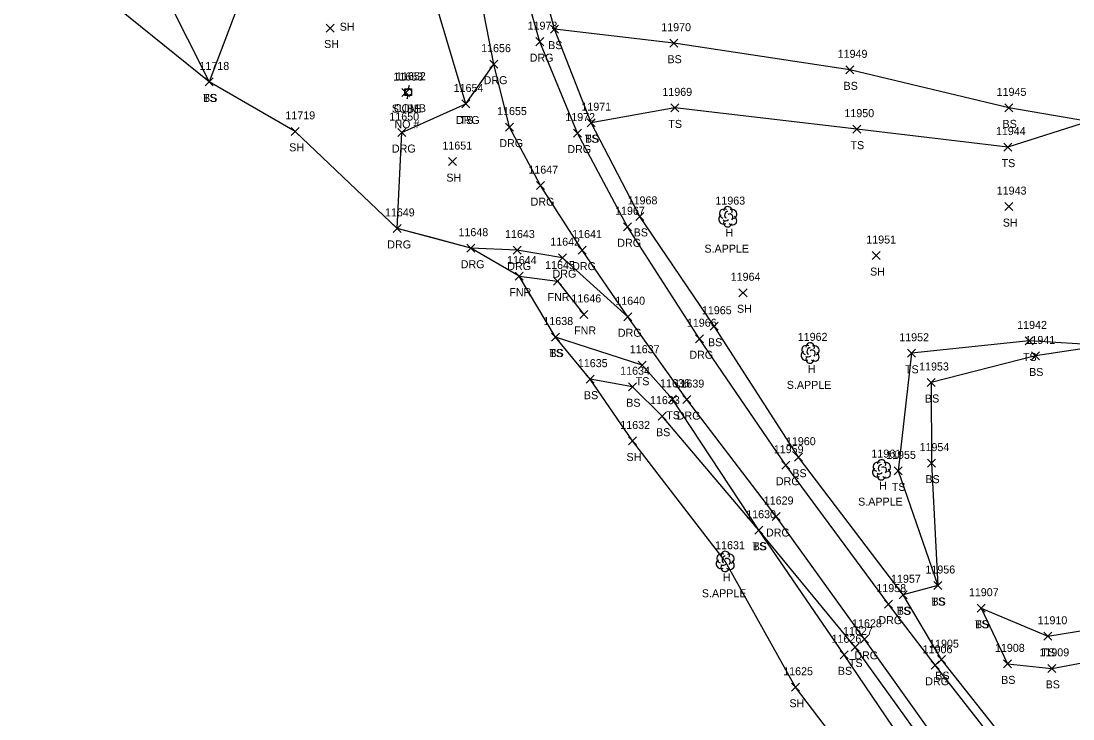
# Model space of a CAD drawing. Extents: x 1482574 to 1485769, y 580696 to 595649.
# Drawn here: x 1482598.3 to 1482861.2, y 583370 to 583544.3 of the extents above; entities that cross this region are included whole.
import ezdxf

# ---------------------------------------------------------------- set-up
doc = ezdxf.new("R2010")
doc.units = 0
for name, color, linetype in [('L_A', 7, 'Continuous'), ('L_C', 7, 'Continuous'), ('L_I', 7, 'Continuous'), ('L_TIC', 7, 'Continuous'), ('LELB', 7, 'Continuous'), ('LFNC', 7, 'Continuous'), ('LSOGP', 7, 'Continuous'), ('LTD', 7, 'Continuous'), ('R_A', 7, 'Continuous'), ('R_I', 7, 'Continuous'), ('R_TIC', 7, 'Continuous'), ('RDG', 7, 'Continuous'), ('U_A', 7, 'Continuous'), ('U_C', 7, 'Continuous'), ('U_I', 7, 'Continuous'), ('U_TIC', 7, 'Continuous'), ('UP', 7, 'Continuous')]:
    doc.layers.add(name, color=color, linetype=linetype)

msp = doc.modelspace()

# ---------------------------------------------------------------- linework, layer by layer
at = {"layer": 'L_TIC'}
for points in [[(1482674.59, 583541.55), (1482676.59, 583543.55)], [(1482676.59, 583541.55), (1482674.59, 583543.55)], [(1482730.62, 583541.27), (1482732.62, 583543.27)], [(1482732.62, 583541.27), (1482730.62, 583543.27)], [(1482730.62, 583541.27), (1482732.62, 583543.27)], [(1482732.62, 583541.27), (1482730.62, 583543.27)], [(1482760.43, 583537.76), (1482762.43, 583539.76)], [(1482762.43, 583537.76), (1482760.43, 583539.76)], [(1482804.44, 583531.11), (1482806.44, 583533.11)], [(1482806.44, 583531.11), (1482804.44, 583533.11)], [(1482644.38, 583528.09), (1482646.38, 583530.09)], [(1482646.38, 583528.09), (1482644.38, 583530.09)], [(1482644.38, 583528.09), (1482646.38, 583530.09)], [(1482646.38, 583528.09), (1482644.38, 583530.09)], [(1482708.51, 583522.58), (1482710.51, 583524.58)], [(1482710.51, 583522.58), (1482708.51, 583524.58)], [(1482760.68, 583521.6), (1482762.68, 583523.6)], [(1482762.68, 583521.6), (1482760.68, 583523.6)], [(1482844.17, 583521.61), (1482846.17, 583523.61)], [(1482846.17, 583521.61), (1482844.17, 583523.61)], [(1482739.82, 583517.9), (1482741.82, 583519.9)], [(1482741.82, 583517.9), (1482739.82, 583519.9)], [(1482739.82, 583517.9), (1482741.82, 583519.9)], [(1482741.82, 583517.9), (1482739.82, 583519.9)], [(1482665.85, 583515.74), (1482667.85, 583517.74)], [(1482667.85, 583515.74), (1482665.85, 583517.74)], [(1482806.2, 583516.29), (1482808.2, 583518.29)], [(1482808.2, 583516.29), (1482806.2, 583518.29)], [(1482843.97, 583511.81), (1482845.97, 583513.81)], [(1482845.97, 583511.81), (1482843.97, 583513.81)], [(1482705.13, 583508.19), (1482707.13, 583510.19)], [(1482707.13, 583508.19), (1482705.13, 583510.19)], [(1482844.18, 583496.95), (1482846.18, 583498.95)], [(1482846.18, 583496.95), (1482844.18, 583498.95)], [(1482751.99, 583494.5), (1482753.99, 583496.5)], [(1482753.99, 583494.5), (1482751.99, 583496.5)], [(1482811.02, 583484.72), (1482813.02, 583486.72)], [(1482813.02, 583484.72), (1482811.02, 583486.72)], [(1482721.82, 583479.58), (1482723.82, 583481.58)], [(1482723.82, 583479.58), (1482721.82, 583481.58)], [(1482731.37, 583478.36), (1482733.37, 583480.36)], [(1482733.37, 583478.36), (1482731.37, 583480.36)], [(1482777.75, 583475.43), (1482779.75, 583477.43)], [(1482779.75, 583475.43), (1482777.75, 583477.43)], [(1482738, 583470.02), (1482740, 583472.02)], [(1482740, 583470.02), (1482738, 583472.02)], [(1482770.56, 583467.07), (1482772.56, 583469.07)], [(1482772.56, 583467.07), (1482770.56, 583469.07)], [(1482730.93, 583464.37), (1482732.93, 583466.37)], [(1482732.93, 583464.37), (1482730.93, 583466.37)], [(1482730.93, 583464.37), (1482732.93, 583466.37)], [(1482732.93, 583464.37), (1482730.93, 583466.37)], [(1482849.3, 583463.4), (1482851.3, 583465.4)], [(1482851.3, 583463.4), (1482849.3, 583465.4)], [(1482819.82, 583460.32), (1482821.82, 583462.32)], [(1482821.82, 583460.32), (1482819.82, 583462.32)], [(1482850.81, 583459.64), (1482852.81, 583461.64)], [(1482852.81, 583459.64), (1482850.81, 583461.64)], [(1482752.53, 583457.34), (1482754.53, 583459.34)], [(1482754.53, 583457.34), (1482752.53, 583459.34)], [(1482739.55, 583453.85), (1482741.55, 583455.85)], [(1482741.55, 583453.85), (1482739.55, 583455.85)], [(1482824.78, 583453.02), (1482826.78, 583455.02)], [(1482826.78, 583453.02), (1482824.78, 583455.02)], [(1482750.13, 583451.96), (1482752.13, 583453.96)], [(1482752.13, 583451.96), (1482750.13, 583453.96)], [(1482760.15, 583448.85), (1482762.15, 583450.85)], [(1482762.15, 583448.85), (1482760.15, 583450.85)], [(1482757.58, 583444.61), (1482759.58, 583446.61)], [(1482759.58, 583444.61), (1482757.58, 583446.61)], [(1482750.15, 583438.41), (1482752.15, 583440.41)], [(1482752.15, 583438.41), (1482750.15, 583440.41)], [(1482791.64, 583434.36), (1482793.64, 583436.36)], [(1482793.64, 583434.36), (1482791.64, 583436.36)], [(1482824.89, 583432.88), (1482826.89, 583434.88)], [(1482826.89, 583432.88), (1482824.89, 583434.88)], [(1482816.54, 583430.95), (1482818.54, 583432.95)], [(1482818.54, 583430.95), (1482816.54, 583432.95)], [(1482781.72, 583416.12), (1482783.72, 583418.12)], [(1482783.72, 583416.12), (1482781.72, 583418.12)], [(1482781.72, 583416.12), (1482783.72, 583418.12)], [(1482783.72, 583416.12), (1482781.72, 583418.12)], [(1482826.42, 583402.31), (1482828.42, 583404.31)], [(1482828.42, 583402.31), (1482826.42, 583404.31)], [(1482826.42, 583402.31), (1482828.42, 583404.31)], [(1482828.42, 583402.31), (1482826.42, 583404.31)], [(1482817.77, 583400), (1482819.77, 583402)], [(1482819.77, 583400), (1482817.77, 583402)], [(1482817.77, 583400), (1482819.77, 583402)], [(1482819.77, 583400), (1482817.77, 583402)], [(1482837.3, 583396.64), (1482839.3, 583398.64)], [(1482839.3, 583396.64), (1482837.3, 583398.64)], [(1482837.3, 583396.64), (1482839.3, 583398.64)], [(1482839.3, 583396.64), (1482837.3, 583398.64)], [(1482853.91, 583389.64), (1482855.91, 583391.64)], [(1482855.91, 583389.64), (1482853.91, 583391.64)], [(1482805.82, 583386.96), (1482807.82, 583388.96)], [(1482807.82, 583386.96), (1482805.82, 583388.96)], [(1482803.01, 583385.01), (1482805.01, 583387.01)], [(1482805.01, 583385.01), (1482803.01, 583387.01)], [(1482827.36, 583383.8), (1482829.36, 583385.8)], [(1482829.36, 583383.8), (1482827.36, 583385.8)], [(1482843.82, 583382.75), (1482845.82, 583384.75)], [(1482845.82, 583382.75), (1482843.82, 583384.75)], [(1482854.94, 583381.63), (1482856.94, 583383.63)], [(1482856.94, 583381.63), (1482854.94, 583383.63)], [(1482790.87, 583376.91), (1482792.87, 583378.91)], [(1482792.87, 583376.91), (1482790.87, 583378.91)]]:
    msp.add_lwpolyline(points, dxfattribs=at)
at = {"layer": 'LELB'}
for points in [[(1482968.9, 583173.89), (1482948.74, 583214.65), (1482933.03, 583243.69), (1482909.32, 583278.52), (1482881.52, 583319.19), (1482857.64, 583347.8), (1482828.36, 583384.8), (1482818.77, 583401), (1482792.64, 583435.36), (1482771.56, 583468.07), (1482752.99, 583495.5), (1482740.82, 583518.9), (1482731.62, 583542.27), (1482720.55, 583584.27), (1482713.12, 583605.45), (1482710.28, 583613.97), (1482706.7, 583623.61), (1482711.3, 583637.76), (1482717.2, 583651.92)], [(1482598.33, 583629.74), (1482602.68, 583608.17), (1482624.92, 583605.32), (1482645.13, 583603.28), (1482657.58, 583577.13), (1482655.26, 583555.32), (1482645.38, 583529.09)], [(1482709.51, 583523.58), (1482701.42, 583550.74), (1482690.84, 583570.5), (1482674.35, 583582.51), (1482668.06, 583606.79), (1482649.38, 583622.28), (1482637.65, 583624.49)], [(1482645.13, 583603.28), (1482639.28, 583575.21), (1482634.5, 583550.65), (1482645.38, 583529.09)], [(1483001.18, 583264.72), (1483046.99, 583280.84), (1483076, 583289.68), (1483104.51, 583322.39), (1483142.08, 583329.34), (1483166.36, 583352.12), (1483184.88, 583364.36), (1483175.67, 583377.49), (1483155.87, 583388.92), (1483125.5, 583404.98), (1483077, 583409.39), (1483044.66, 583439.27), (1482988.45, 583467.84), (1482957.99, 583479.17), (1482937.27, 583480.09), (1482901.58, 583494.27), (1482865.1, 583519.2), (1482845.17, 583522.61), (1482805.44, 583532.11), (1482761.43, 583538.76), (1482731.62, 583542.27)], [(1482865.1, 583519.2), (1482844.97, 583512.81), (1482807.2, 583517.29), (1482761.68, 583522.6), (1482740.82, 583518.9)], [(1482838.3, 583397.64), (1482844.82, 583383.75), (1482855.94, 583382.63), (1482901.73, 583391.19), (1482929.72, 583390.63), (1482933.51, 583428.62), (1482940.23, 583464.69), (1482937.27, 583480.09), (1482900.06, 583476.79), (1482868.98, 583463.22), (1482851.81, 583460.64), (1482825.78, 583454.02), (1482825.89, 583433.88), (1482827.42, 583403.31)], [(1482844.43, 583304.21), (1482833.5, 583350.76), (1482806.82, 583387.96), (1482782.72, 583417.12), (1482761.15, 583449.85), (1482753.53, 583458.34), (1482731.93, 583465.37)], [(1482827.85, 583312.19), (1482828.52, 583349.91), (1482804.01, 583386.01), (1482782.72, 583417.12), (1482758.58, 583445.61), (1482751.13, 583452.96), (1482740.55, 583454.85), (1482731.93, 583465.37)], [(1482838.3, 583397.64), (1482854.91, 583390.64), (1482902.03, 583398.36), (1482922.65, 583396.42), (1482924.59, 583428.94), (1482928.15, 583466.2), (1482900.83, 583464.37), (1482868.98, 583463.22), (1482850.3, 583464.4), (1482820.82, 583461.32), (1482817.54, 583431.95), (1482827.42, 583403.31), (1482818.77, 583401)]]:
    msp.add_lwpolyline(points, dxfattribs=at)
at = {"layer": 'LFNC'}
msp.add_lwpolyline([(1482722.82, 583480.58), (1482732.37, 583479.36), (1482739, 583471.02)], dxfattribs=at)
at = {"layer": 'LSOGP'}
msp.add_lwpolyline([(1482817.63, 583344.12), (1482791.87, 583377.91), (1482774.28, 583409.38), (1482751.15, 583439.41), (1482740.55, 583454.85), (1482731.93, 583465.37), (1482722.82, 583480.58), (1482710.72, 583487.56), (1482701.54, 583490.03), (1482692.35, 583492.5), (1482666.85, 583516.74), (1482645.38, 583529.09), (1482617.02, 583551.99)], dxfattribs=at)
at = {"layer": 'LTD'}
for p, q in [((1482774.92, 583495.45), (1482774.92, 583495.45)), ((1482774.92, 583495.45), (1482774.92, 583495.45)), ((1482795.5, 583461.42), (1482795.5, 583461.42)), ((1482795.5, 583461.42), (1482795.5, 583461.42)), ((1482813.33, 583432.26), (1482813.33, 583432.26)), ((1482813.33, 583432.26), (1482813.33, 583432.26)), ((1482774.28, 583409.38), (1482774.28, 583409.38)), ((1482774.28, 583409.38), (1482774.28, 583409.38))]:
    msp.add_line(p, q, dxfattribs=at)
for centre in [(1482774.97, 583496.89), (1482795.54, 583462.86), (1482813.38, 583433.69), (1482774.33, 583410.82)]:
    msp.add_arc(centre, 1.05, 335.5272, 180.9563, dxfattribs=at)
for centre, major_axis, ratio, start_param, end_param in [((1482774.13, 583496.12), (1.21, -0.51), 0.895232, 1.570796, 4.712389), ((1482774.71, 583495.91), (-0.208, -0.792), 0.645439, 3.141593, 6.283185), ((1482775.42, 583495.29), (-0.5, 0.667), 0.989748, 3.141593, 6.283185), ((1482775.96, 583496.04), (-1.14, -0.48), 0.949671, 1.570796, 4.712389), ((1482773.84, 583494.74), (0.58, -1.04), 0.959034, 3.141593, 6.283185), ((1482774.92, 583493.95), (0.26, 1.06), 0.942809, 1.570796, 4.712389), ((1482774.46, 583494.7), (-0.625, -0.083), 0.423636, 0, 3.141593), ((1482775.92, 583494.62), (-1.09, 0.79), 0.841452, 1.570796, 4.712389), ((1482794.71, 583462.09), (1.21, -0.51), 0.895232, 1.570796, 4.712389), ((1482795.29, 583461.88), (-0.208, -0.792), 0.645439, 3.141593, 6.283185), ((1482796, 583461.26), (-0.5, 0.667), 0.989748, 3.141593, 6.283185), ((1482796.54, 583462.01), (-1.14, -0.48), 0.949671, 1.570796, 4.712389), ((1482794.41, 583460.72), (0.58, -1.04), 0.959034, 3.141593, 6.283185), ((1482795.5, 583459.92), (0.26, 1.06), 0.942809, 1.570796, 4.712389), ((1482795.04, 583460.67), (-0.625, -0.083), 0.423636, 0, 3.141593), ((1482796.5, 583460.59), (-1.09, 0.79), 0.841452, 1.570796, 4.712389), ((1482812.54, 583432.92), (1.21, -0.51), 0.895232, 1.570796, 4.712389), ((1482813.12, 583432.71), (-0.208, -0.792), 0.645439, 3.141593, 6.283185), ((1482814.37, 583432.84), (-1.14, -0.48), 0.949671, 1.570796, 4.712389), ((1482812.25, 583431.55), (0.58, -1.04), 0.959034, 3.141593, 6.283185), ((1482813.33, 583430.76), (0.26, 1.06), 0.942809, 1.570796, 4.712389), ((1482812.87, 583431.51), (-0.625, -0.083), 0.423636, 0, 3.141593), ((1482813.83, 583432.09), (-0.5, 0.667), 0.989748, 3.141593, 6.283185), ((1482814.33, 583431.42), (-1.09, 0.79), 0.841452, 1.570796, 4.712389), ((1482773.2, 583408.68), (0.58, -1.04), 0.959034, 3.141593, 6.283185), ((1482773.49, 583410.05), (1.21, -0.51), 0.895232, 1.570796, 4.712389), ((1482774.08, 583409.84), (-0.208, -0.792), 0.645439, 3.141593, 6.283185), ((1482774.78, 583409.22), (-0.5, 0.667), 0.989748, 3.141593, 6.283185), ((1482775.28, 583408.55), (-1.09, 0.79), 0.841452, 1.570796, 4.712389), ((1482775.33, 583409.97), (-1.14, -0.48), 0.949671, 1.570796, 4.712389), ((1482774.28, 583407.88), (0.26, 1.06), 0.942809, 1.570796, 4.712389), ((1482773.83, 583408.63), (-0.625, -0.083), 0.423636, 0, 3.141593)]:
    msp.add_ellipse(centre, major_axis=major_axis, ratio=ratio, start_param=start_param, end_param=end_param, dxfattribs=at)
at = {"layer": 'R_TIC'}
for points in [[(1482726.95, 583538.14), (1482728.95, 583540.14)], [(1482728.95, 583538.14), (1482726.95, 583540.14)], [(1482715.44, 583532.52), (1482717.44, 583534.52)], [(1482717.44, 583532.52), (1482715.44, 583534.52)], [(1482715.44, 583532.52), (1482717.44, 583534.52)], [(1482717.44, 583532.52), (1482715.44, 583534.52)], [(1482708.51, 583522.58), (1482710.51, 583524.58)], [(1482710.51, 583522.58), (1482708.51, 583524.58)], [(1482692.52, 583515.44), (1482694.52, 583517.44)], [(1482694.52, 583515.44), (1482692.52, 583517.44)], [(1482719.37, 583516.8), (1482721.37, 583518.8)], [(1482721.37, 583516.8), (1482719.37, 583518.8)], [(1482736.36, 583515.31), (1482738.36, 583517.31)], [(1482738.36, 583515.31), (1482736.36, 583517.31)], [(1482727.18, 583502.18), (1482729.18, 583504.18)], [(1482729.18, 583502.18), (1482727.18, 583504.18)], [(1482748.85, 583491.91), (1482750.85, 583493.91)], [(1482750.85, 583491.91), (1482748.85, 583493.91)], [(1482691.35, 583491.5), (1482693.35, 583493.5)], [(1482693.35, 583491.5), (1482691.35, 583493.5)], [(1482709.72, 583486.56), (1482711.72, 583488.56)], [(1482711.72, 583486.56), (1482709.72, 583488.56)], [(1482721.35, 583486.1), (1482723.35, 583488.1)], [(1482723.35, 583486.1), (1482721.35, 583488.1)], [(1482732.66, 583484.19), (1482734.66, 583486.19)], [(1482734.66, 583484.19), (1482732.66, 583486.19)], [(1482737.56, 583486.09), (1482739.56, 583488.09)], [(1482739.56, 583486.09), (1482737.56, 583488.09)], [(1482748.99, 583469.44), (1482750.99, 583471.44)], [(1482750.99, 583469.44), (1482748.99, 583471.44)], [(1482748.99, 583469.44), (1482750.99, 583471.44)], [(1482750.99, 583469.44), (1482748.99, 583471.44)], [(1482766.86, 583463.95), (1482768.86, 583465.95)], [(1482768.86, 583463.95), (1482766.86, 583465.95)], [(1482763.71, 583448.75), (1482765.71, 583450.75)], [(1482765.71, 583448.75), (1482763.71, 583450.75)], [(1482788.48, 583432.36), (1482790.48, 583434.36)], [(1482790.48, 583432.36), (1482788.48, 583434.36)], [(1482786.02, 583419.55), (1482788.02, 583421.55)], [(1482788.02, 583419.55), (1482786.02, 583421.55)], [(1482814.1, 583397.67), (1482816.1, 583399.67)], [(1482816.1, 583397.67), (1482814.1, 583399.67)], [(1482808.08, 583388.88), (1482810.08, 583390.88)], [(1482810.08, 583388.88), (1482808.08, 583390.88)], [(1482825.8, 583382.4), (1482827.8, 583384.4)], [(1482827.8, 583382.4), (1482825.8, 583384.4)]]:
    msp.add_lwpolyline(points, dxfattribs=at)
at = {"layer": 'RDG'}
for points in [[(1482855.54, 583346.75), (1482826.8, 583383.4), (1482815.1, 583398.67), (1482789.48, 583433.36), (1482767.86, 583464.95), (1482749.85, 583492.91), (1482737.36, 583516.31), (1482727.95, 583539.14), (1482714.55, 583586.19), (1482708.82, 583604.94), (1482703.96, 583617.42)], [(1482836.17, 583351.95), (1482809.08, 583389.88), (1482787.02, 583420.55), (1482764.71, 583449.75), (1482749.99, 583470.44), (1482738.56, 583487.09), (1482728.18, 583503.18), (1482720.37, 583517.8), (1482716.44, 583533.52), (1482712.78, 583552.39)], [(1482749.99, 583470.44), (1482733.66, 583485.19), (1482722.35, 583487.1), (1482710.72, 583487.56), (1482692.35, 583492.5), (1482693.52, 583516.44), (1482709.51, 583523.58), (1482716.44, 583533.52)]]:
    msp.add_lwpolyline(points, dxfattribs=at)
at = {"layer": 'U_TIC'}
for points in [[(1482693.45, 583525.43), (1482695.45, 583527.43)], [(1482695.45, 583525.43), (1482693.45, 583527.43)]]:
    msp.add_lwpolyline(points, dxfattribs=at)
at = {"layer": 'UP'}
for p, q in [((1482695.36, 583528.18), (1482695.11, 583527.35)), ((1482694.27, 583525.68), (1482694.27, 583527.35)), ((1482694.27, 583527.35), (1482695.94, 583527.35)), ((1482695.94, 583525.68), (1482694.27, 583525.68)), ((1482694.86, 583524.85), (1482695.11, 583525.68)), ((1482695.11, 583526.52), (1482695.11, 583526.52)), ((1482695.94, 583527.35), (1482695.94, 583525.68))]:
    msp.add_line(p, q, dxfattribs=at)
msp.add_circle((1482695.11, 583526.52), 0.833, dxfattribs=at)

# ---------------------------------------------------------------- texts
at = {"layer": 'L_A'}
for s, p in [('SH', (1482677.98, 583541.87)), ('SH', (1482674.08, 583537.55)), ('BS', (1482730.06, 583537.27)), ('BS', (1482730.06, 583537.27)), ('BS', (1482759.87, 583533.76)), ('BS', (1482803.88, 583527.11)), ('TS', (1482643.79, 583524.09)), ('BS', (1482643.82, 583524.09)), ('TS', (1482707.92, 583518.58)), ('TS', (1482760.09, 583517.6)), ('BS', (1482843.61, 583517.61)), ('TS', (1482739.23, 583513.9)), ('BS', (1482739.26, 583513.9)), ('SH', (1482665.34, 583511.74)), ('TS', (1482805.61, 583512.29)), ('TS', (1482843.38, 583507.81)), ('SH', (1482704.62, 583504.19)), ('SH', (1482843.67, 583492.95)), ('BS', (1482751.43, 583490.5)), ('H', (1482774.36, 583490.45)), ('SH', (1482810.51, 583480.72)), ('FNR', (1482720.36, 583475.58)), ('FNR', (1482729.91, 583474.36)), ('SH', (1482777.24, 583471.43)), ('FNR', (1482736.54, 583466.02)), ('BS', (1482770, 583463.07)), ('TS', (1482730.34, 583460.37)), ('BS', (1482730.37, 583460.37)), ('TS', (1482848.71, 583459.4)), ('H', (1482794.93, 583456.42)), ('TS', (1482819.23, 583456.32)), ('BS', (1482850.25, 583455.64)), ('TS', (1482751.94, 583453.34)), ('BS', (1482738.99, 583449.85)), ('BS', (1482749.57, 583447.96)), ('BS', (1482824.22, 583449.02)), ('TS', (1482759.56, 583444.85)), ('BS', (1482757.02, 583440.61)), ('SH', (1482749.64, 583434.41)), ('BS', (1482791.08, 583430.36)), ('BS', (1482824.33, 583428.88)), ('H', (1482812.76, 583427.26)), ('TS', (1482815.95, 583426.95)), ('TS', (1482781.13, 583412.12)), ('BS', (1482781.16, 583412.12)), ('H', (1482773.72, 583404.38)), ('TS', (1482825.83, 583398.31)), ('BS', (1482825.86, 583398.31)), ('TS', (1482817.18, 583396)), ('BS', (1482817.21, 583396)), ('TS', (1482836.71, 583392.64)), ('BS', (1482836.75, 583392.64)), ('TS', (1482853.32, 583385.64)), ('TS', (1482805.23, 583382.96)), ('BS', (1482802.45, 583381.01)), ('BS', (1482826.8, 583379.8)), ('BS', (1482843.26, 583378.75)), ('BS', (1482854.38, 583377.63)), ('SH', (1482790.36, 583372.91))]:
    msp.add_text(s, height=2, dxfattribs=at).set_placement(p)
at = {"layer": 'L_C'}
for p in [(1482769.11, 583486.45), (1482789.69, 583452.42), (1482807.52, 583423.26), (1482768.47, 583400.38)]:
    msp.add_text('S.APPLE', height=2, dxfattribs=at).set_placement(p)
at = {"layer": 'L_I'}
for s, p in [('11970', (1482758.32, 583541.76)), ('11949', (1482802.41, 583535.11)), ('11718', (1482642.92, 583532.09)), ('11718', (1482642.92, 583532.09)), ('11654', (1482706.44, 583526.58)), ('11969', (1482758.6, 583525.6)), ('11945', (1482842.14, 583525.61)), ('11971', (1482738.36, 583521.9)), ('11971', (1482738.36, 583521.9)), ('11719', (1482664.39, 583519.74)), ('11950', (1482804.09, 583520.29)), ('11944', (1482841.95, 583515.81)), ('11651', (1482703.63, 583512.19)), ('11943', (1482842.16, 583500.95)), ('11968', (1482749.92, 583498.5)), ('11963', (1482771.85, 583498.45)), ('11951', (1482809.56, 583488.72)), ('11644', (1482719.75, 583483.58)), ('11645', (1482729.3, 583482.36)), ('11964', (1482775.68, 583479.43)), ('11646', (1482735.88, 583474.02)), ('11965', (1482768.48, 583471.07)), ('11638', (1482728.86, 583468.37)), ('11638', (1482728.86, 583468.37)), ('11942', (1482847.27, 583467.4)), ('11962', (1482792.43, 583464.42)), ('11952', (1482817.8, 583464.32)), ('11941', (1482849.35, 583463.64)), ('11637', (1482750.46, 583461.34)), ('11635', (1482737.48, 583457.85)), ('11634', (1482748.06, 583455.96)), ('11953', (1482822.76, 583457.02)), ('11636', (1482758.02, 583452.85)), ('11633', (1482755.51, 583448.61)), ('11632', (1482748.08, 583442.41)), ('11960', (1482789.48, 583438.36)), ('11954', (1482822.87, 583436.88)), ('11961', (1482810.83, 583435.26)), ('11955', (1482814.52, 583434.95)), ('11630', (1482779.56, 583420.12)), ('11630', (1482779.56, 583420.12)), ('11631', (1482771.78, 583412.38)), ('11956', (1482824.34, 583406.31)), ('11956', (1482824.34, 583406.31)), ('11957', (1482815.75, 583404)), ('11957', (1482815.75, 583404)), ('11907', (1482835.2, 583400.64)), ('11907', (1482835.2, 583400.64)), ('11910', (1482852.36, 583393.64)), ('11627', (1482803.75, 583390.96)), ('11626', (1482800.88, 583389.01)), ('11905', (1482825.26, 583387.8)), ('11908', (1482841.71, 583386.75)), ('11909', (1482852.83, 583385.63)), ('11625', (1482788.8, 583380.91))]:
    msp.add_text(s, height=2, dxfattribs=at).set_placement(p)
at = {"layer": 'R_A'}
for p in [(1482725.44, 583534.14), (1482713.93, 583528.52), (1482713.93, 583528.52), (1482707, 583518.58), (1482717.85, 583512.8), (1482691.01, 583511.44), (1482734.85, 583511.31), (1482725.67, 583498.18), (1482689.84, 583487.5), (1482747.33, 583487.91), (1482708.21, 583482.56), (1482719.84, 583482.1), (1482736.05, 583482.09), (1482731.15, 583480.19), (1482747.48, 583465.44), (1482747.48, 583465.44), (1482765.35, 583459.95), (1482762.2, 583444.75), (1482786.97, 583428.36), (1482784.5, 583415.55), (1482812.59, 583393.67), (1482806.57, 583384.88), (1482824.29, 583378.4)]:
    msp.add_text('DRG', height=2, dxfattribs=at).set_placement(p)
at = {"layer": 'R_I'}
for s, p in [('11973', (1482724.92, 583542.14)), ('11656', (1482713.31, 583536.52)), ('11656', (1482713.31, 583536.52)), ('11654', (1482706.44, 583526.58)), ('11655', (1482717.3, 583520.8)), ('11650', (1482690.37, 583519.44)), ('11972', (1482734.34, 583519.31)), ('11647', (1482725.11, 583506.18)), ('11649', (1482689.27, 583495.5)), ('11967', (1482746.78, 583495.91)), ('11648', (1482707.65, 583490.56)), ('11643', (1482719.28, 583490.1)), ('11641', (1482736.06, 583490.09)), ('11642', (1482730.59, 583488.19)), ('11640', (1482746.83, 583473.44)), ('11640', (1482746.83, 583473.44)), ('11966', (1482764.73, 583467.95)), ('11639', (1482761.63, 583452.75)), ('11959', (1482786.45, 583436.36)), ('11629', (1482783.94, 583423.55)), ('11958', (1482812.08, 583401.67)), ('11628', (1482806.01, 583392.88)), ('11906', (1482823.65, 583386.4))]:
    msp.add_text(s, height=2, dxfattribs=at).set_placement(p)
at = {"layer": 'U_A'}
for s, p in [('SUBE', (1482690.98, 583521.43)), ('COMB', (1482691.49, 583521.52))]:
    msp.add_text(s, height=2, dxfattribs=at).set_placement(p)
at = {"layer": 'U_C'}
msp.add_text('NO #', height=2, dxfattribs=at).set_placement((1482691.64, 583517.52))
at = {"layer": 'U_I'}
for s, p in [('11653', (1482691.37, 583529.43)), ('11652', (1482692.03, 583529.52))]:
    msp.add_text(s, height=2, dxfattribs=at).set_placement(p)

doc.saveas('drawing.dxf')
